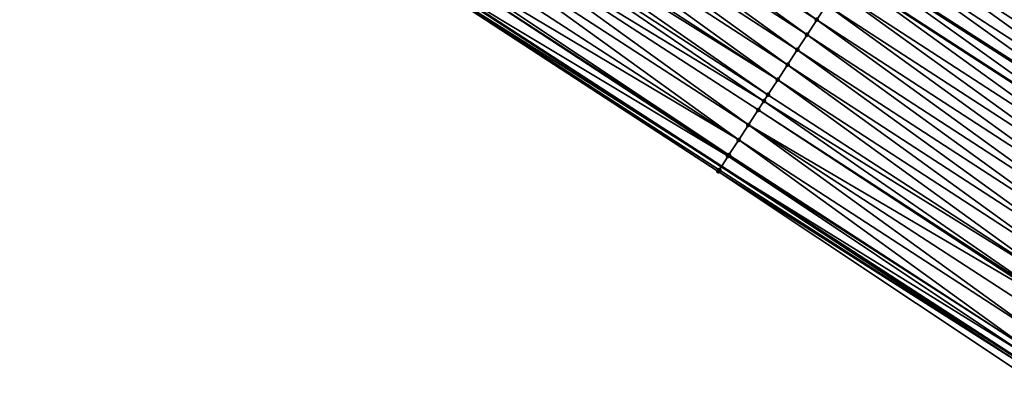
# Model space of a CAD drawing. Header units: feet. Extents: x 2017424 to 2024169, y 808042 to 818730.
# Tile 269 of 329: x 2021731 to 2021786, y 814894 to 814915. Entities that reach past the tile are written whole.
import ezdxf

# ---------------------------------------------------------------- set-up
doc = ezdxf.new("R2010")
doc.units = ezdxf.units.FT
doc.header["$MEASUREMENT"] = 0
for name, color, linetype, lineweight in [('EP_Travel Lane', 172, 'Continuous', 53), ('NB-Road Shots', 141, 'Continuous', 100), ('NB-Road X-Section', 40, 'Continuous', 13), ('STRIPING', 60, 'Continuous', 53)]:
    doc.layers.add(name, color=color, linetype=linetype, lineweight=lineweight)
doc.layers.add('I-77-MM15-17_NB-Surface-BORDER', color=7, linetype='Continuous')
doc.layers.add('I-77-MM15-17_NB-Surface-TIN', color=7, linetype='Continuous')

msp = doc.modelspace()

# ---------------------------------------------------------------- linework, layer by layer
at = {"layer": 'EP_Travel Lane'}
msp.add_polyline3d([(2021568.657210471, 815038.6342230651, 244.6175538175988), (2021585.467176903, 815027.0171468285, 244.9923675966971), (2021602.204643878, 815016.0722930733, 245.2916457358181), (2021618.939905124, 815005.1288816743, 245.714643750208), (2021635.685867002, 814994.2232422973, 246.0701522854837), (2021652.45550403, 814983.3323883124, 246.500877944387), (2021669.222810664, 814972.4430477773, 247.0306497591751), (2021685.989110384, 814961.5543611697, 247.6032181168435), (2021702.754910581, 814950.6659989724, 248.1970182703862), (2021719.521193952, 814939.7773229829, 248.7702812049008), (2021736.287310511, 814928.8887553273, 249.3506341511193), (2021753.05206261, 814918.0010738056, 249.9889786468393), (2021769.816972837, 814907.1132895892, 250.6206040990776), (2021786.5820769, 814896.2253794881, 251.2439869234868), (2021803.340871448, 814885.3389178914, 251.886172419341), (2021820.10320424, 814874.4482787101, 252.5338270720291), (2021836.863933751, 814863.5586811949, 253.2374042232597), (2021853.625174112, 814852.6687517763, 253.9231614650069), (2021870.385093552, 814841.7796805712, 254.6549955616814), (2021887.146306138, 814830.8897691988, 255.3417227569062), (2021903.907269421, 814820.0000198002, 256.0371455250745), (2021920.669073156, 814809.1097243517, 256.7032531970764), (2021937.431189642, 814798.2192257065, 257.3584516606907), (2021954.191731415, 814787.329750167, 258.0685761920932)], dxfattribs=at)
at = {"layer": 'I-77-MM15-17_NB-Surface-BORDER', "color": 3, "linetype": 'Continuous', "lineweight": -3}
msp.add_polyline3d([(2021786.267550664, 814895.7407346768, 251.2377982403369), (2021769.636382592, 814906.8350176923, 250.6169466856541), (2021752.899820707, 814917.7664903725, 249.9860204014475), (2021735.915804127, 814928.3160854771, 249.3389389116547), (2021719.069988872, 814939.0819336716, 248.7586885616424), (2021702.162160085, 814949.7524004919, 248.1805878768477)], dxfattribs=at)
at = {"layer": 'I-77-MM15-17_NB-Surface-TIN', "color": 128, "linetype": 'Continuous', "lineweight": -3}
for points in [[(2021775.139413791, 814915.3036605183, 250.5150495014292), (2021758.918595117, 814927.0299894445, 249.8974121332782), (2021758.373597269, 814926.1915518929, 249.9125979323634)], [(2021775.139413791, 814915.3036605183, 250.5150495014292), (2021775.684377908, 814916.1421199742, 250.5012971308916), (2021758.918595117, 814927.0299894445, 249.8974121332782)], [(2021774.594385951, 814914.4652424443, 250.5315101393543), (2021758.373597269, 814926.1915518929, 249.9125979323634), (2021757.828652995, 814925.3530795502, 249.9255068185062)], [(2021774.594385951, 814914.4652424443, 250.5315101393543), (2021775.139413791, 814915.3036605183, 250.5150495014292), (2021758.373597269, 814926.1915518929, 249.9125979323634)], [(2021798.44651293, 814914.4761700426, 250.8796606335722), (2021782.22611899, 814926.2022231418, 250.2439708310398), (2021781.680850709, 814925.3639612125, 250.270650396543)], [(2021798.44651293, 814914.4761700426, 250.8796606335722), (2021798.991793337, 814915.3144240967, 250.8524658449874), (2021782.22611899, 814926.2022231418, 250.2439708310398)], [(2021774.049333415, 814913.626840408, 250.5490203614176), (2021757.828652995, 814925.3530795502, 249.9255068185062), (2021757.283675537, 814924.5146287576, 249.9398260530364)], [(2021774.049333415, 814913.626840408, 250.5490203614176), (2021774.594385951, 814914.4652424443, 250.5315101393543), (2021757.828652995, 814925.3530795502, 249.9255068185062)], [(2021797.901249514, 814913.6379049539, 250.9061332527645), (2021781.680850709, 814925.3639612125, 250.270650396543), (2021781.135575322, 814924.525703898, 250.2976320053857)], [(2021797.901249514, 814913.6379049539, 250.9061332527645), (2021798.44651293, 814914.4761700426, 250.8796606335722), (2021781.680850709, 814925.3639612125, 250.270650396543)], [(2021773.50423989, 814912.7884649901, 250.5682726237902), (2021757.283675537, 814924.5146287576, 249.9398260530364), (2021756.738652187, 814923.6762077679, 249.9560957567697)], [(2021773.50423989, 814912.7884649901, 250.5682726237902), (2021774.049333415, 814913.626840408, 250.5490203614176), (2021757.283675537, 814924.5146287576, 249.9398260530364)], [(2021797.356048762, 814912.7995991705, 250.9299425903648), (2021781.135575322, 814924.525703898, 250.2976320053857), (2021780.59031661, 814923.6874357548, 250.3239049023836)], [(2021797.356048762, 814912.7995991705, 250.9299425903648), (2021797.901249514, 814913.6379049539, 250.9061332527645), (2021781.135575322, 814924.525703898, 250.2976320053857)], [(2021772.95926605, 814911.950011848, 250.5824382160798), (2021756.738652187, 814923.6762077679, 249.9560957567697), (2021756.193707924, 814922.8377354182, 249.9690041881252)], [(2021772.95926605, 814911.950011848, 250.5824382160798), (2021773.50423989, 814912.7884649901, 250.5682726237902), (2021756.738652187, 814923.6762077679, 249.9560957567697)], [(2021796.810892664, 814911.9612643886, 250.9518541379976), (2021780.59031661, 814923.6874357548, 250.3239049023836), (2021780.045117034, 814922.8491292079, 250.347664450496)], [(2021796.810892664, 814911.9612643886, 250.9518541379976), (2021797.356048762, 814912.7995991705, 250.9299425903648), (2021780.59031661, 814923.6874357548, 250.3239049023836)], [(2021772.41439876, 814911.1114895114, 250.5920753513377), (2021755.999525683, 814922.5388604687, 249.9716891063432), (2021755.648903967, 814921.9991719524, 249.9759494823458)], [(2021772.95926605, 814911.950011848, 250.5824382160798), (2021756.193707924, 814922.8377354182, 249.9690041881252), (2021755.999525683, 814922.5388604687, 249.9716891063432)], [(2021772.41439876, 814911.1114895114, 250.5920753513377), (2021772.95926605, 814911.950011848, 250.5824382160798), (2021755.999525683, 814922.5388604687, 249.9716891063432)], [(2021796.265811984, 814911.1228806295, 250.9705603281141), (2021780.045117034, 814922.8491292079, 250.347664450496), (2021779.500017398, 814922.0107577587, 250.3671764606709)], [(2021796.265811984, 814911.1228806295, 250.9705603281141), (2021796.810892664, 814911.9612643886, 250.9518541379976), (2021780.045117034, 814922.8491292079, 250.347664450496)], [(2021772.188877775, 814910.7643680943, 250.5949695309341), (2021755.648903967, 814921.9991719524, 249.9759494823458), (2021755.104062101, 814921.1606331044, 249.9845059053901)], [(2021772.188877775, 814910.7643680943, 250.5949695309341), (2021772.41439876, 814911.1114895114, 250.5920753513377), (2021755.648903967, 814921.9991719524, 249.9759494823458)], [(2021795.720686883, 814910.2845257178, 250.9911544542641), (2021779.500017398, 814922.0107577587, 250.3671764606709), (2021778.95495205, 814921.1723640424, 250.3852311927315)], [(2021795.720686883, 814910.2845257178, 250.9911544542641), (2021796.265811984, 814911.1228806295, 250.9705603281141), (2021779.500017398, 814922.0107577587, 250.3671764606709)], [(2021771.324776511, 814909.4343718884, 250.6065753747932), (2021755.104062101, 814921.1606331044, 249.9845059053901), (2021754.559305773, 814920.3220387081, 249.9894269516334)], [(2021771.324776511, 814909.4343718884, 250.6065753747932), (2021771.869619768, 814910.2729098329, 250.5979597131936), (2021755.104062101, 814921.1606331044, 249.9845059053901)], [(2021771.869619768, 814910.2729098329, 250.5979597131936), (2021772.188877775, 814910.7643680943, 250.5949695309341), (2021755.104062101, 814921.1606331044, 249.9845059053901)], [(2021795.175491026, 814909.4462167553, 251.014755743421), (2021778.95495205, 814921.1723640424, 250.3852311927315), (2021778.409860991, 814920.3339870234, 250.4043786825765)], [(2021795.175491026, 814909.4462167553, 251.014755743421), (2021795.720686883, 814910.2845257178, 250.9911544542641), (2021778.95495205, 814921.1723640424, 250.3852311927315)], [(2021770.779898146, 814908.5958567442, 250.6166832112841), (2021754.559305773, 814920.3220387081, 249.9894269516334), (2021754.014540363, 814919.4834502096, 249.9947339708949)], [(2021770.779898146, 814908.5958567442, 250.6166832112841), (2021771.324776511, 814909.4343718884, 250.6065753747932), (2021754.559305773, 814920.3220387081, 249.9894269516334)], [(2021794.630249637, 814908.6079373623, 251.0402922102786), (2021778.409860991, 814920.3339870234, 250.4043786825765), (2021777.864692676, 814919.4956601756, 250.4268096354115)], [(2021794.630249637, 814908.6079373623, 251.0402922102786), (2021795.175491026, 814909.4462167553, 251.014755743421), (2021778.409860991, 814920.3339870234, 250.4043786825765)], [(2021770.779898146, 814908.5958567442, 250.6166832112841), (2021754.014540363, 814919.4834502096, 249.9947339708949), (2021753.59769453, 814918.8416684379, 249.9967140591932)], [(2021794.133497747, 814907.844075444, 251.0609848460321), (2021777.864692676, 814919.4956601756, 250.4268096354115), (2021777.319515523, 814918.6573390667, 250.4496161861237)], [(2021794.133497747, 814907.844075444, 251.0609848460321), (2021794.630249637, 814908.6079373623, 251.0402922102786), (2021777.864692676, 814919.4956601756, 250.4268096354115)], [(2021770.18928549, 814907.6869452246, 250.6273342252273), (2021753.469861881, 814918.6448052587, 249.9963464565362), (2021753.05206261, 814918.0010738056, 249.9889786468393)], [(2021770.235009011, 814907.7573485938, 250.627248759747), (2021753.59769453, 814918.8416684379, 249.9967140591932), (2021753.469861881, 814918.6448052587, 249.9963464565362)], [(2021770.18928549, 814907.6869452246, 250.6273342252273), (2021770.235009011, 814907.7573485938, 250.627248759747), (2021753.469861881, 814918.6448052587, 249.9963464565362)], [(2021770.235009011, 814907.7573485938, 250.627248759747), (2021770.779898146, 814908.5958567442, 250.6166832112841), (2021753.59769453, 814918.8416684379, 249.9967140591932)], [(2021794.085080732, 814907.7696108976, 251.0627480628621), (2021777.319515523, 814918.6573390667, 250.4496161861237), (2021777.273234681, 814918.5861620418, 250.4513428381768)], [(2021794.085080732, 814907.7696108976, 251.0627480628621), (2021794.133497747, 814907.844075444, 251.0609848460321), (2021777.319515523, 814918.6573390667, 250.4496161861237)], [(2021777.273234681, 814918.5861620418, 250.4513428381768), (2021776.780669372, 814917.8285697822, 250.4685978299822), (2021793.54623637, 814906.9408416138, 251.0816760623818)], [(2021794.085080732, 814907.7696108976, 251.0627480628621), (2021777.273234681, 814918.5861620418, 250.4513428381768), (2021793.54623637, 814906.9408416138, 251.0816760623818)], [(2021769.690578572, 814906.9185425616, 250.6183193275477), (2021752.925447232, 814917.805988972, 249.986745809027), (2021752.899820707, 814917.7664903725, 249.9860204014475)], [(2021769.690578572, 814906.9185425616, 250.6183193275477), (2021752.899820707, 814917.7664903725, 249.9860204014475), (2021769.636382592, 814906.8350176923, 250.6169466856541)], [(2021752.925447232, 814917.805988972, 249.986745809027), (2021769.816972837, 814907.1132895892, 250.6206040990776), (2021753.05206261, 814918.0010738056, 249.9889786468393)], [(2021769.690578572, 814906.9185425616, 250.6183193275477), (2021769.816972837, 814907.1132895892, 250.6206040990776), (2021752.925447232, 814917.805988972, 249.986745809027)], [(2021770.18928549, 814907.6869452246, 250.6273342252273), (2021753.05206261, 814918.0010738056, 249.9889786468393), (2021769.816972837, 814907.1132895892, 250.6206040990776)], [(2021792.994933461, 814906.0928342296, 251.0995616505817), (2021776.774423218, 814917.818962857, 250.4688166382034), (2021776.22935091, 814916.9805736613, 250.4871672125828)], [(2021793.53998967, 814906.9312338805, 251.081895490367), (2021776.780669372, 814917.8285697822, 250.4685978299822), (2021776.774423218, 814917.818962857, 250.4688166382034)], [(2021792.994933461, 814906.0928342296, 251.0995616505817), (2021793.53998967, 814906.9312338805, 251.081895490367), (2021776.774423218, 814917.818962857, 250.4688166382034)], [(2021793.53998967, 814906.9312338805, 251.081895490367), (2021793.54623637, 814906.9408416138, 251.0816760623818), (2021776.780669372, 814917.8285697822, 250.4685978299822)], [(2021792.449857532, 814905.2544473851, 251.1180659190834), (2021776.22935091, 814916.9805736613, 250.4871672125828), (2021775.684377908, 814916.1421199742, 250.5012971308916)], [(2021792.449857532, 814905.2544473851, 251.1180659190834), (2021792.994933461, 814906.0928342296, 251.0995616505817), (2021776.22935091, 814916.9805736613, 250.4871672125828)], [(2021791.904860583, 814904.4160092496, 251.1332134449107), (2021775.684377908, 814916.1421199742, 250.5012971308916), (2021775.139413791, 814915.3036605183, 250.5150495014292)], [(2021791.904860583, 814904.4160092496, 251.1332134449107), (2021792.449857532, 814905.2544473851, 251.1180659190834), (2021775.684377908, 814916.1421199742, 250.5012971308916)], [(2021791.359859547, 814903.577573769, 251.1485347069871), (2021775.139413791, 814915.3036605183, 250.5150495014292), (2021774.594385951, 814914.4652424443, 250.5315101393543)], [(2021791.359859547, 814903.577573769, 251.1485347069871), (2021791.904860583, 814904.4160092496, 251.1332134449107), (2021775.139413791, 814915.3036605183, 250.5150495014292)], [(2021790.81481261, 814902.7391680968, 251.1658068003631), (2021774.594385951, 814914.4652424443, 250.5315101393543), (2021774.049333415, 814913.626840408, 250.5490203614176)], [(2021790.81481261, 814902.7391680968, 251.1658068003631), (2021791.359859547, 814903.577573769, 251.1485347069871), (2021774.594385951, 814914.4652424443, 250.5315101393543)], [(2021790.269694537, 814901.9008086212, 251.1861022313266), (2021774.049333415, 814913.626840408, 250.5490203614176), (2021773.50423989, 814912.7884649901, 250.5682726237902)], [(2021790.269694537, 814901.9008086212, 251.1861022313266), (2021790.81481261, 814902.7391680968, 251.1658068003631), (2021774.049333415, 814913.626840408, 250.5490203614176)], [(2021789.724751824, 814901.0623352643, 251.1989446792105), (2021773.50423989, 814912.7884649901, 250.5682726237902), (2021772.95926605, 814911.950011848, 250.5824382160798)], [(2021789.724751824, 814901.0623352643, 251.1989446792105), (2021790.269694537, 814901.9008086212, 251.1861022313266), (2021773.50423989, 814912.7884649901, 250.5682726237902)], [(2021789.179922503, 814900.2237882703, 251.2069679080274), (2021772.95926605, 814911.950011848, 250.5824382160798), (2021772.41439876, 814911.1114895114, 250.5920753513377)], [(2021789.179922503, 814900.2237882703, 251.2069679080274), (2021789.724751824, 814901.0623352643, 251.1989446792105), (2021772.95926605, 814911.950011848, 250.5824382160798)], [(2021789.179922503, 814900.2237882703, 251.2069679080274), (2021772.41439876, 814911.1114895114, 250.5920753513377), (2021772.188877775, 814910.7643680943, 250.5949695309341)], [(2021788.635094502, 814899.385240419, 251.214935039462), (2021772.188877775, 814910.7643680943, 250.5949695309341), (2021771.869619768, 814910.2729098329, 250.5979597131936)], [(2021788.635094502, 814899.385240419, 251.214935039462), (2021789.179922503, 814900.2237882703, 251.2069679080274), (2021772.188877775, 814910.7643680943, 250.5949695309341)], [(2021788.577272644, 814899.2962432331, 251.2157176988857), (2021771.869619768, 814910.2729098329, 250.5979597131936), (2021771.324776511, 814909.4343718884, 250.6065753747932)], [(2021788.577272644, 814899.2962432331, 251.2157176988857), (2021788.635094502, 814899.385240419, 251.214935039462), (2021771.869619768, 814910.2729098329, 250.5979597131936)], [(2021787.545365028, 814897.7081924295, 251.2339918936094), (2021771.324776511, 814909.4343718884, 250.6065753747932), (2021770.779898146, 814908.5958567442, 250.6166832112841)], [(2021787.545365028, 814897.7081924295, 251.2339918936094), (2021788.090262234, 814898.5466953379, 251.2230834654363), (2021771.324776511, 814909.4343718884, 250.6065753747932)], [(2021788.090262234, 814898.5466953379, 251.2230834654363), (2021788.577272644, 814899.2962432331, 251.2157176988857), (2021771.324776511, 814909.4343718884, 250.6065753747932)], [(2021787.000427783, 814896.869715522, 251.2466019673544), (2021770.779898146, 814908.5958567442, 250.6166832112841), (2021770.235009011, 814907.7573485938, 250.627248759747)], [(2021787.000427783, 814896.869715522, 251.2466019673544), (2021787.545365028, 814897.7081924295, 251.2339918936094), (2021770.779898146, 814908.5958567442, 250.6166832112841)], [(2021786.811568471, 814896.578966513, 251.2479159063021), (2021770.18928549, 814907.6869452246, 250.6273342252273), (2021769.816972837, 814907.1132895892, 250.6206040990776)], [(2021787.000427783, 814896.869715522, 251.2466019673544), (2021770.235009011, 814907.7573485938, 250.627248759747), (2021770.18928549, 814907.6869452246, 250.6273342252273)], [(2021786.811568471, 814896.578966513, 251.2479159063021), (2021787.000427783, 814896.869715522, 251.2466019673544), (2021770.18928549, 814907.6869452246, 250.6273342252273)], [(2021786.506266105, 814896.1085747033, 251.2426890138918), (2021769.816972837, 814907.1132895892, 250.6206040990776), (2021769.690578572, 814906.9185425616, 250.6183193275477)], [(2021786.811568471, 814896.578966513, 251.2479159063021), (2021769.816972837, 814907.1132895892, 250.6206040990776), (2021786.5820769, 814896.2253794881, 251.2439869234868)], [(2021786.506266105, 814896.1085747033, 251.2426890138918), (2021786.5820769, 814896.2253794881, 251.2439869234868), (2021769.816972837, 814907.1132895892, 250.6206040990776)], [(2021786.506266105, 814896.1085747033, 251.2426890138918), (2021769.690578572, 814906.9185425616, 250.6183193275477), (2021769.636382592, 814906.8350176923, 250.6169466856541)], [(2021786.506266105, 814896.1085747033, 251.2426890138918), (2021769.636382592, 814906.8350176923, 250.6169466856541), (2021786.267550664, 814895.7407346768, 251.2377982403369)]]:
    msp.add_3dface(points, dxfattribs=at)
at = {"layer": 'NB-Road Shots', "lineweight": 100}
for p in [(2021775.139413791, 814915.3036605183, 250.5150495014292), (2021774.594385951, 814914.4652424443, 250.5315101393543), (2021774.049333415, 814913.626840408, 250.5490203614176), (2021773.50423989, 814912.7884649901, 250.5682726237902), (2021772.95926605, 814911.950011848, 250.5824382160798), (2021772.41439876, 814911.1114895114, 250.5920753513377), (2021772.188877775, 814910.7643680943, 250.5949695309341), (2021771.869619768, 814910.2729098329, 250.5979597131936), (2021771.324776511, 814909.4343718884, 250.6065753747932), (2021770.779898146, 814908.5958567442, 250.6166832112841), (2021770.18928549, 814907.6869452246, 250.6273342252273), (2021770.235009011, 814907.7573485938, 250.627248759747), (2021769.636382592, 814906.8350176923, 250.6169466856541), (2021769.690578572, 814906.9185425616, 250.6183193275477)]:
    msp.add_point(p, dxfattribs=at)
at = {"layer": 'NB-Road X-Section', "extrusion": (0.8383397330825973, -0.5444263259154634, 0.02804402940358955), "elevation": 1251280.111476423, "flags": 128}
msp.add_lwpolyline([(1784603.386445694, -34854.57571674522), (1784602.386445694, -34854.53481156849), (1784601.386445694, -34854.49270011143), (1784600.386445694, -34854.45519874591), (1784599.386445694, -34854.42697339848), (1784598.386445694, -34854.40089166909), (1784597.386445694, -34854.37420160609), (1784596.386445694, -34854.34720938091), (1784595.386445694, -34854.32092614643), (1784594.386445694, -34854.29715724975), (1784593.386445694, -34854.27763756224), (1784592.386445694, -34854.25957572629), (1784591.386445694, -34854.24042070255), (1784590.386445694, -34854.21798092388), (1784589.386445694, -34854.19516539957), (1784589.301545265, -34854.19343806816), (1784588.386445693, -34854.17595739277), (1784587.386445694, -34854.15759959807), (1784586.386445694, -34854.14346412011), (1784585.386445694, -34854.1297063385), (1784584.386445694, -34854.11323922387), (1784583.386445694, -34854.09572211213), (1784582.386445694, -34854.07646227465), (1784581.386445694, -34854.06229110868), (1784580.386445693, -34854.05265018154), (1784579.972497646, -34854.04975486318), (1784579.386445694, -34854.0467635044), (1784578.386445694, -34854.03814445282), (1784577.386445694, -34854.02803263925), (1784576.386445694, -34854.0174629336), (1784576.302497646, -34854.01737743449), (1784575.386445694, -34854.02639587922), (1784575.286878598, -34854.02776906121)], dxfattribs=at)
at = {"layer": 'STRIPING'}
msp.add_polyline3d([(2021575.804355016, 815048.9507526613, 244.2670976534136), (2021592.319836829, 815037.5756417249, 244.7068741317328), (2021609.099441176, 815026.6968385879, 245.0331489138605), (2021625.875502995, 815015.8203321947, 245.5576247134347), (2021642.646859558, 815004.9364176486, 245.958115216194), (2021659.415875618, 814994.0464496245, 246.4246053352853), (2021676.183266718, 814983.1575368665, 246.9601578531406), (2021692.949777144, 814972.2691960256, 247.53313987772), (2021709.716154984, 814961.3809412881, 248.1117571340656), (2021726.482310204, 814950.492831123, 248.6998357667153), (2021743.248966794, 814939.6043953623, 249.2666057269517), (2021760.014638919, 814928.716598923, 249.875216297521), (2021776.780669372, 814917.8285697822, 250.4685978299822), (2021793.54623637, 814906.9408416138, 251.0816760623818), (2021810.308339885, 814896.0524061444, 251.7189630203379), (2021827.069980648, 814885.1622165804, 252.3907551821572), (2021843.829790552, 814874.2732165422, 253.1264088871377), (2021860.590809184, 814863.3834311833, 253.8199011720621), (2021877.352458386, 814852.4932361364, 254.4913989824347), (2021894.113893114, 814841.6031804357, 255.1703776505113), (2021910.875709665, 814830.7128766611, 255.8360380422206), (2021927.636674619, 814819.8231261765, 256.5314027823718), (2021944.398523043, 814808.932801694, 257.1959514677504), (2021961.159329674, 814798.0431540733, 257.8968384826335)], dxfattribs=at)

doc.saveas('drawing.dxf')
